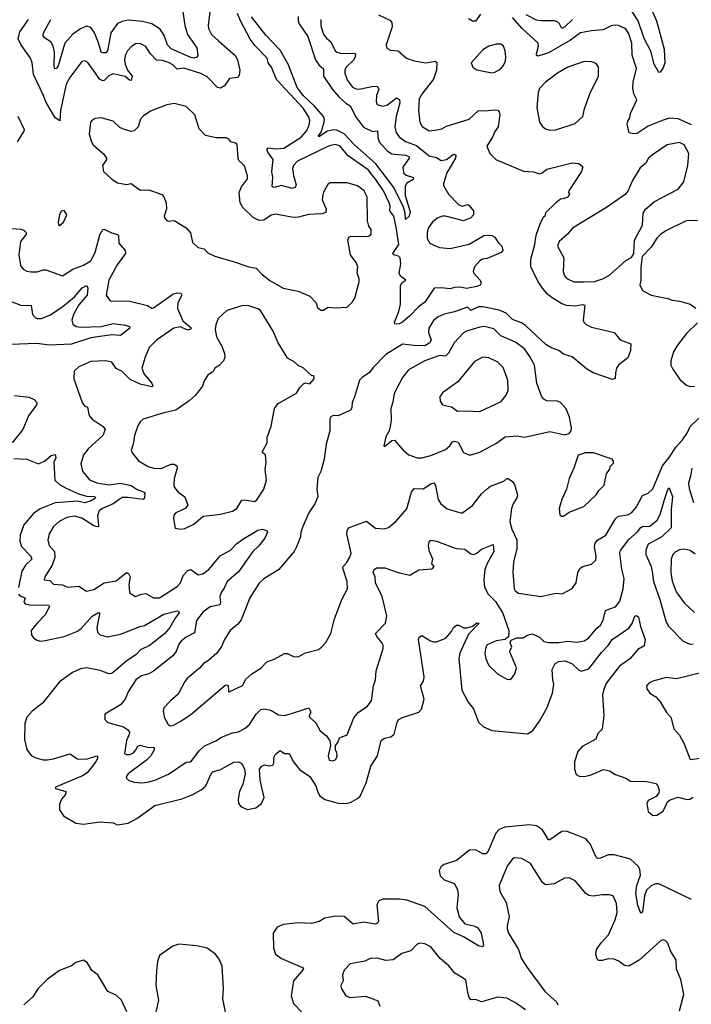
# Model space of a CAD drawing. Extents: x 1954683 to 2060285, y 904798 to 1016299.
# Tile 444 of 472: x 2036198 to 2040704, y 984408 to 991013. Entities that reach past the tile are written whole.
import ezdxf

# ---------------------------------------------------------------- set-up
doc = ezdxf.new("R2010")
doc.units = 0

msp = doc.modelspace()

# ---------------------------------------------------------------- linework, layer by layer
at = {"layer": '0CON10XD'}
for points in [[(2040391.2, 991185), (2040469.3, 991005), (2040521.5, 990815), (2040525.4, 990725), (2040515, 990690), (2040495, 990661.2), (2040485, 990660), (2040455, 990714), (2040431.7, 990801.7), (2040387.7, 990887.7), (2040347.2, 991005), (2040295, 991084.7)], [(2037280.9, 991149.1), (2037304.7, 990975), (2037323.9, 990913.9), (2037386.9, 990825), (2037393.7, 990775), (2037388.5, 990761.5), (2037365, 990756.2), (2037345, 990759.4), (2037215, 990818.8), (2037190, 990845), (2037167.8, 990907.8), (2037139.3, 990949.3), (2037085, 990984.6), (2037022, 991002), (2036925, 991010), (2036885, 991002.4), (2036852.8, 990987.2), (2036808.9, 990925), (2036786.2, 990805), (2036775, 990792.2), (2036755, 990790), (2036745, 990795.7), (2036727.1, 990857.1), (2036700.3, 990925), (2036675, 990960), (2036645, 990970.4), (2036605, 990953.2), (2036555, 990915.9), (2036500, 990855), (2036455.8, 990705), (2036445, 990687.1), (2036434.6, 990684.6), (2036430, 990705), (2036431.7, 990795), (2036422.8, 990835), (2036407.1, 990865), (2036365, 990890.8), (2036355.2, 990905.2), (2036358.3, 990925), (2036406.1, 991015)], [(2037472.8, 991067.2), (2037461.9, 990975), (2037464.4, 990955), (2037485, 990914.3), (2037530.5, 990870.5), (2037643.3, 990773.3), (2037658.9, 990745), (2037674.4, 990675), (2037669.5, 990640.5), (2037661.2, 990625), (2037605, 990618), (2037571.2, 990568.8), (2037545, 990554.4), (2037525, 990558.6), (2037455, 990631.2), (2037412.3, 990652.3), (2037298.7, 990688.7), (2037255, 990682), (2037225, 990710.8), (2037195, 990727.3), (2037155, 990739.4), (2037115, 990742.5), (2037075.7, 990785), (2037044.5, 990834.5), (2037005, 990854.3), (2036975, 990850.8), (2036945, 990832), (2036921.4, 990805), (2036906.4, 990773.6), (2036901.5, 990745), (2036904.6, 990715.4), (2036921.2, 990675), (2036952.2, 990635), (2036945, 990606.2), (2036935, 990607.5), (2036905, 990631.3), (2036825, 990650), (2036795, 990637.8), (2036765, 990605.6), (2036755, 990602.9), (2036733.7, 990613.7), (2036705.6, 990655.6), (2036655, 990726), (2036635, 990738), (2036615, 990733.3), (2036534.5, 990625), (2036508.9, 990581.1), (2036472, 990405), (2036467.5, 990335), (2036435, 990355.4), (2036372.1, 990462.1), (2036358.2, 990505), (2036289.5, 990645), (2036280.5, 990725), (2036270.6, 990755), (2036206.3, 990846.4), (2036187.7, 990885), (2036199.1, 990930.9), (2036257.3, 991015)], [(2038219.1, 991015), (2038218.5, 990975), (2038235.5, 990915), (2038255, 990888.9), (2038286, 990866), (2038313.3, 990805), (2038324.7, 990794.7), (2038356.8, 990786.8), (2038439.3, 990789.3), (2038450.6, 990785), (2038449.2, 990765), (2038438.8, 990745), (2038388.1, 990695), (2038379.4, 990675), (2038378.6, 990655), (2038396.7, 990605), (2038430, 990560), (2038455, 990549.2), (2038475, 990548.2), (2038571.7, 990568.2), (2038598.6, 990565), (2038607.5, 990545), (2038592.1, 990505), (2038590, 990465), (2038595.6, 990445.6), (2038615, 990437.1), (2038635, 990434.4), (2038665, 990441.8), (2038725, 990488.8), (2038745, 990478.2), (2038749, 990455), (2038724.2, 990365), (2038714.7, 990295), (2038723.4, 990253.4), (2038745.2, 990225.2), (2038786, 990196), (2038859.1, 990169.1), (2038945, 990101.2), (2038995, 990088.5), (2039025, 990068.8), (2039061.9, 990075), (2039105, 990109.6), (2039115, 990111.4), (2039124, 990105), (2039120.9, 990085), (2039063.6, 989985), (2039040.6, 989915), (2039041.7, 989901.7), (2039073.7, 989843.7), (2039145, 989772.1), (2039168.6, 989761.4), (2039203, 989773), (2039210, 989770), (2039241.7, 989731.7), (2039241.4, 989705), (2039225, 989684), (2039175.6, 989664.4), (2039055, 989695.5), (2039034.5, 989695.5), (2038998.7, 989681.3), (2038965, 989654), (2038937.8, 989615), (2038930.9, 989585), (2038932.5, 989545), (2038949.2, 989515), (2038972.2, 989502.2), (2039015, 989484.3), (2039085, 989478.6), (2039212.1, 989507.9), (2039315, 989567.5), (2039365, 989565.6), (2039385, 989554.4), (2039407.9, 989517.9), (2039432.5, 989495), (2039438, 989465), (2039427.9, 989452.1), (2039335, 989412.5), (2039303.6, 989406.4), (2039285, 989395.8), (2039249.2, 989355), (2039240, 989325), (2039242.5, 989315), (2039286.9, 989266.9), (2039292.7, 989245), (2039286.8, 989233.2), (2039265, 989222.7), (2039195, 989210.3), (2039155, 989218.1), (2039115, 989216.8), (2039085, 989208.2), (2039024.5, 989215.5), (2038978, 989212), (2038915, 989117.8), (2038870.4, 989085), (2038815, 989026), (2038765, 988985.4), (2038743.6, 988973.6), (2038715, 988970), (2038713.1, 988985), (2038742.4, 989055), (2038752.8, 989105), (2038751.8, 989228.2), (2038761.7, 989248.3), (2038787.5, 989265), (2038753.1, 989293.1), (2038743.3, 989313.3), (2038755.4, 989375), (2038749.5, 989415), (2038738.1, 989428.1), (2038706.7, 989436.7), (2038701.1, 989445), (2038741.4, 989505), (2038722.6, 989622.6), (2038707.6, 989695), (2038680.5, 989730.5), (2038682.4, 989765), (2038675.9, 989785), (2038637.9, 989865), (2038591.4, 989935), (2038535, 990005.3), (2038401.1, 990101.1), (2038345, 990168), (2038315, 990176.7), (2038275, 990167.8), (2038060.8, 990065), (2038035.3, 990035), (2038028.6, 990015), (2038035, 989968), (2038053.5, 989905), (2038045, 989888.8), (2038025, 989880.3), (2037955, 989902), (2037905, 989888.2), (2037891.5, 989895), (2037896.2, 989953.8), (2037889.8, 989995), (2037897.6, 990075), (2037862.3, 990125), (2037856.5, 990145), (2037865.5, 990154.5), (2037913.6, 990146.4), (2037969.1, 990150.9), (2038086.1, 990225), (2038125, 990270.9), (2038140.6, 990305), (2038144.7, 990335), (2038135.3, 990365), (2038099.9, 990419.9), (2037921.2, 990611.2), (2037886.7, 990695), (2037865.8, 990725), (2037856.9, 990755), (2037777.3, 990837.3), (2037743.5, 990883.5), (2037679.3, 991005), (2037660, 991055)], [(2038065.3, 991035), (2038065.4, 991005), (2038073.1, 990985), (2038131.6, 990901.6), (2038183.3, 990743.3), (2038205, 990710.4), (2038235, 990684.2), (2038236.7, 990635), (2038297.1, 990545), (2038339.5, 990495), (2038385, 990453.4), (2038415.6, 990435), (2038425.9, 990415.9), (2038449.7, 990365), (2038505, 990292.7), (2038565, 990263.1), (2038598.9, 990268.9), (2038600, 990225), (2038610.4, 990195), (2038663.3, 990133.3), (2038695, 990114.6), (2038785, 990105.3), (2038809.2, 990095), (2038810.6, 990085), (2038768, 990025), (2038772, 989985), (2038789.7, 989969.7), (2038839.2, 989955), (2038837.5, 989942.5), (2038795, 989917.5), (2038783.9, 989896.1), (2038784.7, 989834.7), (2038818.3, 989725), (2038809.6, 989695), (2038785, 989672), (2038783.4, 989715), (2038771.9, 989755), (2038707.5, 989887.5), (2038586.8, 990046.8), (2038444.2, 990174.2), (2038375, 990246.7), (2038325, 990273.2), (2038305, 990275.2), (2038263.7, 990266.3), (2038205, 990226.7), (2038202.5, 990235), (2038221.1, 990258.9), (2038240.4, 990325), (2038242, 990345), (2038235.6, 990365), (2038175, 990434.4), (2038102.6, 990502.6), (2038058.6, 990558.6), (2037998.2, 990715), (2037945, 990808.2), (2037850.1, 990910.1), (2037752.1, 991032)], [(2038605.8, 991045.8), (2038680.9, 991010.9), (2038694.4, 990994.4), (2038696.7, 990965), (2038655.7, 990845.7), (2038661.8, 990821.8), (2038685, 990809.4), (2038736.7, 990805), (2038793.3, 990755), (2038845, 990737.1), (2038923.6, 990723.6), (2038985, 990735.5), (2038996.7, 990726.7), (2038993.5, 990675), (2038974.8, 990615.2), (2038895, 990514.2), (2038877, 990483), (2038873.5, 990405), (2038882.9, 990325), (2038897.8, 990297.8), (2038945, 990268.5), (2038995.5, 990275.5), (2039028.9, 990281.1), (2039061.2, 990298.8), (2039213.3, 990345), (2039275.5, 990404.5), (2039325, 990402.7), (2039375, 990409.5), (2039405.6, 990405.6), (2039415.5, 990395.5), (2039418.9, 990375), (2039408.5, 990295), (2039385, 990264), (2039370.9, 990229.1), (2039332, 990165), (2039351.2, 990115), (2039391.2, 990075), (2039577.6, 989997.6), (2039645, 989992.9), (2039685, 989980), (2039703.3, 989985), (2039735, 990010.8), (2039905, 990053.1), (2039948.9, 990048.9), (2039975, 990026.7), (2039967.8, 989995), (2039882.5, 989865), (2039880, 989855), (2039886, 989845), (2039878, 989825), (2039853.6, 989813.6), (2039825, 989810), (2039791.7, 989781.7), (2039725, 989716.7), (2039720, 989695), (2039706.7, 989683.3), (2039687.4, 989642.6), (2039661.3, 989565), (2039650, 989495), (2039624.6, 989405), (2039624.5, 989355), (2039680, 989245), (2039702.4, 989212.4), (2039730.4, 989180.4), (2039769.7, 989149.7), (2039835, 989108.8), (2039865, 989097.7), (2039925, 989093.6), (2039972.9, 989102.9), (2039988.6, 989098.6), (2039978.8, 988998.8), (2039982.5, 988985), (2039997.6, 988967.6), (2040035, 988950), (2040185, 988915.8), (2040226.7, 988865), (2040298, 988838), (2040295.9, 988794.1), (2040278.8, 988745), (2040215, 988696.7), (2040200.8, 988675), (2040194.3, 988645), (2040193.6, 988606.4), (2040175, 988600), (2040045.5, 988645.5), (2040001.5, 988671.5), (2039905, 988751.1), (2039845, 988769.2), (2039814.6, 988794.6), (2039765, 988813.2), (2039728.5, 988835), (2039590.9, 988960.9), (2039565, 988979.3), (2039505, 989002.1), (2039462.2, 989045), (2039415, 989063.8), (2039305, 989088.2), (2039275, 989086.1), (2039225, 989061.5), (2039205, 989082.9), (2039195, 989081.8), (2039115.3, 989054.7), (2039045, 989039.1), (2039005, 989020.5), (2038974.4, 988995), (2038943.5, 988945), (2038939.5, 988915), (2038958.8, 988865), (2038949.6, 988845), (2038915, 988826.5), (2038845, 988826.7)], [(2039289.2, 991050.8), (2039255, 991002.9), (2039235.6, 991004.4), (2039208.9, 991018.9)], [(2040705, 990308.6), (2040615, 990348), (2040555, 990352.9), (2040515, 990339.6), (2040415, 990300), (2040339.7, 990249.7), (2040315, 990247.8), (2040286.2, 990255), (2040272.7, 990312.7), (2040277, 990333), (2040291.2, 990355), (2040294.5, 990385), (2040338.2, 990475), (2040316.9, 990515), (2040310.5, 990555), (2040313.5, 990595), (2040336.2, 990685), (2040306.2, 990775), (2040304, 990855), (2040285, 990918), (2040265, 990953.1), (2040215, 990974.4), (2040185, 990976.9), (2040165, 990972.9), (2040112.5, 990945), (2040035, 990939.6), (2039960, 990925), (2039892.9, 990877.1), (2039745, 990790.2), (2039675, 990768.9), (2039665.8, 990775), (2039664.6, 990785), (2039677.9, 990835), (2039675.4, 990855.4), (2039568.5, 990955), (2039505, 991027.6)], [(2039905.4, 991015), (2039855, 990965.9), (2039835, 990954.4), (2039819.3, 990985), (2039805, 990999.6), (2039786.5, 991006.5), (2039695, 991005.8), (2039665, 991011.2), (2039595, 991045.6)], [(2039365, 990656.2), (2039385, 990662), (2039415, 990676.2), (2039429.7, 990690.3), (2039444.1, 990705.9), (2039455.9, 990734.1), (2039460, 990765), (2039454, 990805), (2039443.8, 990835), (2039425, 990848.8), (2039395, 990849.2), (2039345, 990835.7), (2039305, 990812), (2039227.5, 990725), (2039237.5, 990695), (2039265, 990676.7), (2039365, 990656.2)], [(2039755, 990271.4), (2039795, 990274.3), (2039925, 990318), (2039975.4, 990364.6), (2039987.1, 990415), (2040023.6, 990516.4), (2040080, 990635), (2040080, 990695), (2040065, 990719.2), (2040035, 990730.6), (2039985, 990731.9), (2039875, 990694.2), (2039805, 990655.8), (2039725.8, 990594.2), (2039685, 990552.5), (2039676, 990524), (2039668.1, 990425), (2039684.4, 990325), (2039705, 990296), (2039725, 990281.4), (2039755, 990271.4)], [(2038235, 989063.8), (2038265, 989086), (2038315, 989081.4), (2038394.4, 989085.6), (2038430.3, 989119.7), (2038445.5, 989144.5), (2038475.6, 989255.6), (2038475.5, 989275), (2038461.5, 989315), (2038466.7, 989355), (2038455, 989384), (2038416.2, 989436.2), (2038398.1, 989535), (2038405, 989553.8), (2038418.3, 989561.7), (2038531.7, 989558.3), (2038547.3, 989562.7), (2038555.9, 989574.1), (2038556.2, 989605), (2038539.4, 989629.4), (2038531.9, 989665), (2038528.2, 989825), (2038507.8, 989865), (2038465, 989898.2), (2038395, 989918.9), (2038280.8, 989919.2), (2038265, 989907.5), (2038235, 989856.7), (2038230.9, 989839.1), (2038227.3, 989805), (2038254.5, 989745), (2038250.6, 989719.4), (2038225, 989710.4), (2038135, 989707.3), (2038068.9, 989688.9), (2038035, 989685.6), (2037915, 989708.1), (2037885, 989701.4), (2037835, 989667.5), (2037805, 989665.8), (2037765, 989686), (2037695, 989753.1), (2037675.9, 989785.9), (2037669.5, 989855), (2037686.9, 989893.1), (2037725.8, 989945), (2037726.9, 989965), (2037705, 990032.5), (2037668.8, 990068.8), (2037662.9, 990082.9), (2037656, 990176), (2037646.2, 990186.2), (2037615, 990193.3), (2037601.7, 990211.7), (2037585, 990221.2), (2037515, 990220.8), (2037445, 990236.2), (2037400.9, 990280.9), (2037372, 990375), (2037315, 990432), (2037235, 990451.4), (2037185, 990442.5), (2037075, 990400), (2037025, 990365.6), (2037009.1, 990345), (2036993.1, 990295), (2036965, 990268.6), (2036945, 990264.3), (2036895, 990280), (2036869.5, 990289.5), (2036825, 990332), (2036745, 990354.2), (2036705, 990351.2), (2036685, 990340), (2036673.8, 990325), (2036664.2, 990245), (2036679.2, 990195), (2036690, 990175), (2036761.5, 990111.5), (2036780, 990085), (2036780, 990075), (2036753.9, 990036.1), (2036760, 989995), (2036815, 989943.3), (2036855, 989920), (2036915, 989908.8), (2036945, 989914), (2037005, 989870), (2037065, 989871.4), (2037150.9, 989840.9), (2037164.2, 989825), (2037180.8, 989785), (2037183.1, 989745), (2037168, 989695), (2037168.8, 989685), (2037185, 989666.2), (2037195, 989662), (2037235, 989666.2), (2037315, 989616.7), (2037343, 989583), (2037357.7, 989517.7), (2037394.3, 989484.3), (2037435, 989476.7), (2037459.3, 989449.3), (2037506.1, 989426.1), (2037630.5, 989390.5), (2037735.9, 989355.9), (2037785, 989347.1), (2037824.5, 989304.5), (2037875, 989264), (2037965, 989213.1), (2038065, 989192.2), (2038145, 989159.2), (2038187.5, 989115), (2038195, 989082), (2038217.5, 989065), (2038235, 989063.8)], [(2036185.4, 990365.4), (2036227.3, 990277.3), (2036226, 990265), (2036180, 990195)], [(2039985, 989254.5), (2040055, 989257.3), (2040115, 989276.5), (2040155, 989299.5), (2040265, 989397.1), (2040301.7, 989418.3), (2040318.8, 989445), (2040322.2, 989535), (2040375.8, 989635), (2040380.8, 989715), (2040396.8, 989743.2), (2040457.2, 989792.8), (2040615, 989876.7), (2040652.7, 989925), (2040679.6, 990035), (2040686.2, 990115), (2040655.8, 990175), (2040625, 990190.6), (2040541.2, 990175), (2040442.1, 990107.9), (2040417.1, 990085), (2040398.1, 990051.9), (2040360.2, 990019.8), (2040309.5, 989935), (2040276.8, 989863.2), (2040259.1, 989840.9), (2040135, 989753.3), (2039906, 989615), (2039874, 989575), (2039816.4, 989525), (2039806.5, 989495), (2039847.8, 989415), (2039844.4, 989325), (2039852.9, 989295), (2039868.3, 989278.3), (2039915.5, 989255.5), (2039985, 989254.5)], [(2036465, 989632.5), (2036491.2, 989655), (2036513.3, 989705), (2036495, 989733.3), (2036475, 989728), (2036464.2, 989705), (2036456.7, 989655), (2036458.3, 989638.3), (2036465, 989632.5)], [(2040745, 989664.2), (2040685, 989666.9), (2040665, 989662.2), (2040532.6, 989597.4), (2040496.6, 989573.4), (2040472, 989548), (2040435, 989488), (2040373.3, 989425), (2040364.2, 989354.2), (2040364.3, 989265.7), (2040357.1, 989235), (2040375.7, 989195.7), (2040435, 989164.4), (2040545, 989144), (2040575, 989131.4), (2040627.5, 989125), (2040695, 989104.4), (2040735, 989078)], [(2036143, 989613), (2036205, 989608.9), (2036225, 989601.8), (2036240.4, 989585), (2036241.1, 989575), (2036231, 989559), (2036203.3, 989525), (2036191.2, 989435), (2036202.7, 989365), (2036220.2, 989340.2), (2036245, 989325.5), (2036275, 989321.2), (2036315, 989322.7), (2036354.7, 989335.3), (2036372.5, 989335), (2036485, 989296), (2036555, 989339.1), (2036625, 989366.4), (2036675.5, 989395), (2036705, 989452.5), (2036735, 989570), (2036754.4, 989605.6), (2036765, 989608), (2036812.9, 989582.9), (2036852.9, 989572.9), (2036861.2, 989565), (2036863.2, 989513.2), (2036905.7, 989465.7), (2036907.5, 989445), (2036850.8, 989369.2), (2036796.4, 989265), (2036777.5, 989165), (2036805, 989128), (2036935.7, 989125.7), (2037055.4, 989095.4), (2037085, 989078.6), (2037095, 989079.4), (2037225, 989172.7), (2037255, 989180.6), (2037278.6, 989178.6), (2037285.8, 989165), (2037259.6, 989115), (2037255.5, 989075), (2037292.7, 988992.7), (2037345, 988948.6), (2037345, 988936.7), (2037325, 988930.4), (2037275, 988952.5), (2037232, 988945), (2037115, 988862.9), (2037066.7, 988815), (2037039.5, 988750.5), (2037018.2, 988675), (2037033.1, 988635), (2037084.3, 988575), (2037090, 988555), (2037085, 988550), (2037005, 988568.2), (2036939.3, 988599.3), (2036885, 988654.4), (2036845, 988674), (2036816.4, 988716.4), (2036775.6, 988725.6), (2036675, 988720.8), (2036594.3, 988685.7), (2036563.3, 988655), (2036560, 988605), (2036616.2, 988445), (2036632.7, 988422.7), (2036653.3, 988413.3), (2036662, 988365), (2036670.3, 988350.3), (2036684.4, 988334.4), (2036757.5, 988285), (2036771.1, 988265), (2036755, 988224.4), (2036658.1, 988135), (2036625, 988094), (2036607.1, 988035), (2036618.8, 987985), (2036665, 987926.9), (2036715, 987906.7), (2036795, 987894.2), (2036875, 987904.2), (2036945, 987888), (2036985, 987862.2), (2037032.5, 987845), (2037036.4, 987836.4), (2037034.5, 987805), (2037025.3, 987794.7), (2036925, 987808.3), (2036885, 987807.8), (2036825.5, 987765), (2036752.2, 987735), (2036732, 987718), (2036720.6, 987685), (2036726.5, 987623.5), (2036725.9, 987614.1), (2036719.3, 987610.7), (2036695, 987617.7), (2036615, 987670), (2036565, 987683.6), (2036514, 987675), (2036463.3, 987646.7), (2036425, 987614.3), (2036395.5, 987565), (2036386.4, 987523.6), (2036395.3, 987485.3), (2036430.9, 987445), (2036434, 987405), (2036416.7, 987355), (2036365.7, 987275), (2036362.9, 987255), (2036400.8, 987250.8), (2036425, 987225.8), (2036485, 987222.2), (2036517.7, 987207.7), (2036595, 987213.8), (2036645, 987178.8), (2036695, 987190.6), (2036764.5, 987235.5), (2036845, 987250), (2036915, 987304.3), (2036927.7, 987297.7), (2036938.8, 987275), (2036929.2, 987225), (2036931.4, 987205), (2036935, 987168.8), (2036975, 987144), (2037015, 987160.5), (2037045, 987164.4), (2037095, 987135.7), (2037135, 987135.7), (2037255, 987210), (2037276.4, 987235), (2037293.8, 987285), (2037325, 987318.2), (2037345, 987324.4), (2037395, 987288.8), (2037427.5, 987295), (2037466.5, 987325), (2037543.3, 987416.7), (2037612.9, 987455), (2037653, 987497), (2037695, 987528.7), (2037795, 987590), (2037825.5, 987595.5), (2037855, 987587.1), (2037860.8, 987575), (2037841.9, 987535), (2037802.7, 987485), (2037761.5, 987445), (2037665, 987308.9), (2037589.1, 987245), (2037569.6, 987200.4), (2037548.3, 987171.7), (2037540.4, 987145), (2037545.9, 987104.1), (2037541.5, 987088.5), (2037475, 987074.5), (2037428, 987042), (2037385, 986982.9), (2037370, 986900), (2037315, 986872.2), (2037280.6, 986845), (2037264.5, 986825), (2037246.4, 986775), (2037225.6, 986745), (2037095, 986643.3), (2037064, 986626), (2037015, 986611.1), (2036977.1, 986585), (2036925.7, 986505), (2036904.3, 986455), (2036873.5, 986416.5), (2036770, 986355), (2036768.3, 986318.3), (2036782.5, 986305), (2036796.1, 986296.1), (2036895, 986268.9), (2036922.1, 986252.1), (2036933.5, 986235), (2036932.7, 986217.3), (2036915, 986177.5), (2036901.7, 986091.7), (2036914.1, 986084.1), (2036937.5, 986085), (2036960.5, 986095), (2036976.9, 986115), (2036990.6, 986139.4), (2037005, 986147.1), (2037053.4, 986133.4), (2037100.7, 986130.7), (2037100.8, 986115), (2037078, 986075), (2037048.5, 986045), (2036924.6, 985955), (2036911.4, 985935), (2036913.8, 985925), (2036930.7, 985910.7), (2036965, 985898.6), (2037015, 985893.1), (2037055, 985897.8), (2037105, 985912.7), (2037195, 985952.1), (2037315, 986033.3), (2037345, 986034.2), (2037401.8, 986108.2), (2037438.7, 986141.3), (2037514.6, 986175.4), (2037550.6, 986199.4), (2037625, 986230), (2037665, 986235.8), (2037709.4, 986260.6), (2037740, 986285), (2037785, 986355.7), (2037815, 986386.5), (2037835, 986391.5), (2037882, 986382), (2037935, 986350), (2037975, 986346.7), (2038013.8, 986356.2), (2038125, 986392.5), (2038135, 986394), (2038145, 986386.2), (2038152, 986365), (2038140, 986345), (2038141.2, 986335), (2038185.5, 986295.5), (2038213.9, 986243.9), (2038255, 986210), (2038278.8, 986175), (2038283.8, 986145), (2038266.2, 986075), (2038274.3, 986045), (2038298.3, 986041.7), (2038319.3, 986050.7), (2038327.5, 986075), (2038326.4, 986096.4), (2038317.5, 986115), (2038317.5, 986145), (2038332.5, 986165), (2038342.5, 986195), (2038393.9, 986216.1), (2038440.2, 986329.8), (2038471.2, 986368.8), (2038530, 986405), (2038557.8, 986445), (2038570.6, 986545), (2038585.7, 986585), (2038590, 986645), (2038636.1, 986796.1), (2038636.2, 986815), (2038626.2, 986835), (2038594.2, 986875), (2038585.8, 986895), (2038652.5, 986965), (2038661.9, 987015), (2038629.5, 987145), (2038584.6, 987235), (2038581.5, 987275), (2038569.1, 987305), (2038575.4, 987325), (2038594.4, 987335.6), (2038646.9, 987336.9), (2038735.9, 987304.1), (2038815, 987286.7), (2038875, 987322.5), (2038965, 987330), (2038977.5, 987345), (2038963, 987363), (2038968.8, 987395), (2038948.1, 987445), (2038941.1, 987485), (2038945, 987507.5), (2038955, 987521.2), (2038995, 987515.6), (2039125, 987465.7), (2039185, 987462.5), (2039225, 987431.2), (2039245, 987426), (2039265, 987434.2), (2039295, 987461.9), (2039375, 987493.3), (2039378.8, 987445), (2039334.3, 987365.7), (2039318.7, 987325), (2039312.5, 987255), (2039317, 987207), (2039340.5, 987160.5), (2039389.7, 987109.7), (2039435.9, 987035.9), (2039480, 986915), (2039476.2, 986873.8), (2039453.9, 986856.1), (2039395, 986845.6), (2039335, 986819.2), (2039324.3, 986805), (2039317.5, 986765), (2039325.8, 986725), (2039345, 986680.8), (2039403.3, 986625), (2039465, 986590), (2039485, 986588), (2039497, 986593), (2039518.8, 986625), (2039530, 986665), (2039487, 986773), (2039487.5, 986785), (2039500, 986805), (2039487.5, 986835), (2039495, 986850), (2039533.6, 986866.4), (2039575, 986867.5), (2039604.4, 986885.6), (2039635, 986894.2), (2039685, 986870.8), (2039715, 986841.4), (2039745, 986835.6), (2039815.6, 986834.4), (2039875, 986845.5), (2039935, 986838.2), (2039985, 986846.5), (2040014.4, 986865), (2040069.2, 986930.8), (2040095, 986951.4), (2040111.2, 986985), (2040128.9, 987051.1), (2040157.7, 987062.3), (2040195, 987074.5), (2040225, 987112.5), (2040245.3, 987195), (2040252.2, 987265), (2040236.5, 987326.5), (2040223.2, 987435), (2040227.8, 987452.2), (2040284.7, 987525.3), (2040342.4, 987577.6), (2040365, 987607.3), (2040375.3, 987614.7), (2040425, 987616.4), (2040475, 987655.5), (2040495.6, 987694.4), (2040522.9, 987795), (2040545, 987861.2), (2040555, 987873.3), (2040578.2, 987815), (2040569.3, 987725), (2040567.3, 987605), (2040506.2, 987545), (2040414.4, 987495.6), (2040397.7, 987455), (2040398.9, 987425), (2040435.2, 987345.2), (2040441.9, 987311.9), (2040450.8, 987245), (2040493.1, 987125), (2040535, 986971.2), (2040550.6, 986945), (2040648.6, 986845), (2040693.7, 986823.7), (2040715, 986826.2)], [(2036115, 989131.2), (2036205, 989099.1), (2036275, 989096), (2036284.4, 989035), (2036300.6, 989015), (2036315, 989007.9), (2036345, 989009.6), (2036405, 989032.5), (2036488.9, 989091.1), (2036565.7, 989155), (2036617.8, 989215), (2036645, 989230.5), (2036654.6, 989214.6), (2036650, 989165), (2036595, 989099.6), (2036558.1, 989035), (2036548.3, 988998.3), (2036555, 988971.4), (2036575.8, 988955.8), (2036605, 988951.1), (2036745, 988954.8), (2036825, 988975.2), (2036907.5, 988965), (2036933.8, 988955), (2036936, 988945), (2036875, 988895.5), (2036815, 988900), (2036675, 988878.3), (2036545, 988837), (2036395, 988829.8), (2036315, 988840.2), (2036135.2, 988835.2)], [(2037276.4, 987596.4), (2037305, 987600), (2037365, 987630), (2037427.7, 987682.3), (2037545, 987697.1), (2037625, 987715.8), (2037655.5, 987734.5), (2037688.7, 987791.3), (2037705, 987793.5), (2037775, 987781.5), (2037787.9, 987792.1), (2037835.3, 987864.7), (2037852.7, 987925), (2037844.5, 987995), (2037850.6, 988045), (2037846.7, 988095), (2037826.7, 988106.7), (2037826.1, 988116.1), (2037857.5, 988175), (2037858.3, 988211.7), (2037884.2, 988285.8), (2037906.2, 988405), (2037931.2, 988438.8), (2038055, 988507.5), (2038077.5, 988545), (2038105, 988572.5), (2038115, 988577.5), (2038145, 988570), (2038172.5, 988605), (2038170, 988625), (2038155, 988627.5), (2038098.8, 988678.8), (2038065, 988693.3), (2038038.8, 988718.8), (2037995, 988743.8), (2037978.6, 988768.6), (2037931.9, 988845), (2037898.5, 988925), (2037812.5, 989062.5), (2037795, 989074.4), (2037735, 989094.2), (2037695, 989097.1), (2037586.7, 989063.3), (2037530.3, 989009.7), (2037513.2, 988966.8), (2037509.2, 988935), (2037518.1, 988885), (2037553.8, 988823.8), (2037571.8, 988775), (2037573.6, 988746.4), (2037564.3, 988725), (2037535.5, 988694.5), (2037506.7, 988675), (2037495, 988653.3), (2037460.5, 988629.5), (2037435, 988590), (2037424.3, 988555), (2037375, 988491.4), (2037335, 988456.7), (2037245, 988394.5), (2037165, 988376.5), (2037027, 988333), (2037006.2, 988315), (2036991.1, 988288.9), (2036967.5, 988225), (2036959.2, 988165), (2036946, 988125), (2036953.8, 988105), (2036994, 988055), (2037060, 988015), (2037105, 988001.8), (2037151.2, 988005), (2037215, 988031.8), (2037235, 988031.5), (2037251.5, 988021.5), (2037254.4, 988004.4), (2037234.5, 987935), (2037231.4, 987891.4), (2037236, 987876), (2037262, 987845), (2037305, 987813.3), (2037326.1, 987756.1), (2037308, 987735), (2037244.3, 987705.7), (2037231.4, 987688.6), (2037228.5, 987665), (2037241.7, 987601.7), (2037276.4, 987596.4)], [(2038895, 988073.3), (2038955, 988090), (2039055, 988129.5), (2039083.5, 988155), (2039099.6, 988180.4), (2039113, 988187), (2039139.6, 988179.6), (2039175, 988110), (2039217.9, 988092.1), (2039285, 988112.5), (2039396.4, 988173.6), (2039455, 988215.6), (2039535, 988221.8), (2039585, 988211.9), (2039755, 988251.2), (2039855, 988227.5), (2039883, 988237), (2039896.7, 988255), (2039898.8, 988275), (2039887, 988347), (2039865, 988402.5), (2039825, 988446.2), (2039805, 988453.8), (2039735, 988457.5), (2039715, 988467.5), (2039697.4, 988487.4), (2039667.8, 988575), (2039650.5, 988695), (2039620, 988755), (2039585, 988804.4), (2039525, 988850.4), (2039425, 988893.6), (2039378.8, 988938.8), (2039315.3, 988955.3), (2039285, 988951.2), (2039196.2, 988925), (2039175, 988912.9), (2039112.4, 988845), (2039075, 988776.9), (2039055, 988755.6), (2039015, 988761.1), (2038915, 988725.4), (2038806.9, 988665), (2038766.3, 988613.7), (2038709.2, 988505), (2038701.7, 988448.3), (2038688.6, 988405), (2038689.4, 988325), (2038683.1, 988285), (2038675.5, 988255), (2038654, 988215), (2038640, 988155), (2038645, 988151.2), (2038695, 988190), (2038712, 988192), (2038770, 988125), (2038808.8, 988095), (2038865, 988074.4), (2038895, 988073.3)], [(2040745, 988978.8), (2040672.2, 988907.8), (2040609.8, 988830.2), (2040584.5, 988785), (2040565.4, 988725), (2040566.4, 988695), (2040579.8, 988669.8), (2040628.3, 988598.3), (2040670.8, 988560.8), (2040695, 988553.8), (2040725, 988554)], [(2038845, 988826.7), (2038765, 988837.1), (2038655, 988767.1), (2038570, 988680), (2038545, 988645.7), (2038495, 988613.3), (2038478, 988595), (2038445, 988482.5), (2038427.5, 988445), (2038425, 988410), (2038416.7, 988395), (2038335, 988356.7), (2038301.7, 988358.3), (2038285, 988350), (2038277.5, 988335), (2038278.8, 988255), (2038253.4, 988166.6), (2038240.6, 988065), (2038217.4, 987982.6), (2038197.9, 987942.1), (2038192.2, 987865), (2038198.9, 987815), (2038176.9, 987765), (2038136.5, 987705), (2038096.3, 987613.7), (2038083.6, 987576.4), (2038081.9, 987545), (2038055, 987476.7), (2038039.2, 987445), (2037935, 987324), (2037835, 987261.5), (2037805, 987234.4), (2037742.1, 987135), (2037682.6, 986987.4), (2037661.2, 986958.8), (2037610, 986915), (2037572, 986855), (2037552.1, 986807.9), (2037520, 986765), (2037465.5, 986714.5), (2037430, 986695), (2037405, 986664), (2037322, 986595), (2037305, 986573.3), (2037261.7, 986488.3), (2037210, 986445), (2037165, 986396.7), (2037160, 986375), (2037166, 986335), (2037193.8, 986285), (2037207.3, 986277.3), (2037225, 986279.5), (2037275, 986304.4), (2037345, 986353.1), (2037575, 986547.5), (2037585, 986551.2), (2037596.1, 986546.1), (2037597.5, 986507.5), (2037603.9, 986503.9), (2037693.1, 986546.9), (2037715, 986589.5), (2037755, 986625.6), (2037815, 986664), (2037855, 986705.5), (2037905, 986724.4), (2037975, 986762), (2037995, 986762), (2038035, 986741.9), (2038065, 986739.4), (2038115, 986766.7), (2038201.7, 986788.3), (2038225, 986805.7), (2038251.9, 986835), (2038285.6, 986895), (2038309.5, 986995), (2038362.1, 987127.9), (2038397.1, 987195), (2038394.4, 987245), (2038365.7, 987335), (2038367.5, 987345), (2038389.5, 987370.5), (2038412.7, 987407.3), (2038421.1, 987435), (2038393.5, 987565), (2038394.1, 987585), (2038404.7, 987605.3), (2038525, 987649.2), (2038585, 987603.3), (2038642.4, 987597.6), (2038672, 987608), (2038722.2, 987647.8), (2038795, 987732.5), (2038826.8, 987843.2), (2038845, 987869.4), (2038905, 987867.1), (2038955, 987900.9), (2038976.6, 987906.6), (2038987.6, 987887.6), (2039005.6, 987795), (2039024.2, 987765), (2039065, 987731.4), (2039165, 987702.5), (2039235.8, 987755), (2039295, 987833.1), (2039333.2, 987866.8), (2039356.9, 987883.1), (2039445, 987918.6), (2039465, 987936), (2039474.1, 987935.9), (2039504.4, 987914.4), (2039517.5, 987895), (2039538, 987825), (2039534, 987805), (2039508.1, 987765), (2039496.9, 987735), (2039485.5, 987645), (2039499.1, 987595), (2039532.5, 987525), (2039533.3, 987465), (2039510, 987375), (2039506.8, 987306.8), (2039515.8, 987195), (2039522.4, 987182.4), (2039545, 987165.8), (2039695, 987143.1), (2039795, 987166), (2039837.5, 987162.5), (2039905, 987196.7), (2039931.2, 987235), (2039941.2, 987305), (2039957, 987333), (2039975, 987346), (2040035, 987360), (2040062, 987388), (2040064.3, 987415), (2040053.6, 987476.4), (2040057.8, 987502.2), (2040075, 987521.9), (2040130.6, 987555), (2040195.5, 987665), (2040215, 987683.8), (2040275, 987691.8), (2040305, 987707.9), (2040335, 987745.5), (2040375, 987820.6), (2040415, 987838.1), (2040445, 987865.7), (2040510.3, 988019.7), (2040555, 988075.4), (2040601.7, 988148.3), (2040643.8, 988195), (2040676.9, 988243.1), (2040696.9, 988285), (2040755, 988339.3)], [(2039285, 988384.3), (2039428.9, 988451.1), (2039461.4, 988495), (2039474.4, 988525), (2039472.2, 988595), (2039440.2, 988680.2), (2039405, 988717.1), (2039345, 988745.7), (2039305, 988748.6), (2039249.8, 988720.2), (2039137, 988583), (2039035, 988511.2), (2039016.4, 988483.6), (2039018.8, 988455), (2039035, 988430), (2039095, 988416), (2039135, 988386.2), (2039195, 988390), (2039285, 988384.3)], [(2036163, 988493), (2036261.9, 988481.9), (2036295, 988464.5), (2036312.5, 988445), (2036309.5, 988430.5), (2036255.8, 988355), (2036219.2, 988265), (2036147.5, 988175)], [(2036159.2, 988069.2), (2036245, 988064.5), (2036325, 988034.4), (2036365, 988050.8), (2036409.1, 988090.9), (2036435, 988097.5), (2036439.5, 988075), (2036427.7, 988045), (2036432.5, 987925), (2036464.4, 987895), (2036505, 987872.9), (2036592.5, 987832.5), (2036645, 987817.2), (2036700, 987815), (2036708.1, 987805), (2036676.4, 987785), (2036635, 987771.6), (2036585, 987782.6), (2036435, 987772.6), (2036335, 987731.4), (2036289.6, 987700.4), (2036226, 987624), (2036200, 987555), (2036198.9, 987515), (2036209.8, 987479.8), (2036272.7, 987415), (2036278.8, 987395), (2036237.5, 987355), (2036212, 987315), (2036188.7, 987205)], [(2039845, 987682), (2039885, 987708.8), (2039982.3, 987747.7), (2040066.2, 987825), (2040084, 987855), (2040118.7, 987891.3), (2040135, 987967.5), (2040153.8, 987995), (2040161.2, 988018.8), (2040181.7, 988038.3), (2040181.7, 988051.7), (2040172.5, 988065), (2040047.7, 988107.7), (2039992.3, 988107.7), (2039945, 988092.5), (2039915.8, 988004.2), (2039883.8, 987935), (2039867, 987863), (2039836, 987795), (2039818, 987735), (2039820.8, 987690.8), (2039832, 987682), (2039845, 987682)], [(2040707.2, 988005), (2040699.1, 987950.9), (2040684.2, 987905), (2040688.4, 987868.4), (2040717.9, 987775)], [(2040728.6, 987428.6), (2040695, 987452.7), (2040655, 987462.5), (2040625, 987458.1), (2040595, 987442.5), (2040580, 987425), (2040569.4, 987395), (2040565.4, 987305.4), (2040575, 987246.2), (2040601.5, 987175), (2040655, 987100.5), (2040725, 987035.6)], [(2036189.1, 987159.1), (2036198.5, 987148.5), (2036234.5, 987135), (2036225.6, 987105), (2036235, 987094), (2036275, 987085.3), (2036378.1, 987088.1), (2036393.3, 987085), (2036397.5, 987077.5), (2036369.4, 987020.6), (2036315, 986965.7), (2036274, 986915), (2036278, 986885), (2036293.4, 986863.4), (2036315, 986850), (2036335, 986844.2), (2036368, 986848), (2036495, 986876.2), (2036585, 986910.8), (2036609.9, 986930.1), (2036685, 987011.6), (2036727.5, 987037.5), (2036733.6, 987033.6), (2036732.9, 987025), (2036715.4, 986935.4), (2036720, 986905), (2036737.4, 986887.4), (2036785, 986872.7), (2036875, 986891.6), (2037005, 986943.8), (2037035, 986949.2), (2037165, 987026.2), (2037255, 987048.9), (2037263.8, 987045), (2037267.1, 987035), (2037240.4, 986999.6), (2037205.4, 986935), (2037170.5, 986895), (2037066, 986814), (2037010.8, 986789.2), (2036977.7, 986752.3), (2036917.7, 986715), (2036815, 986627.7), (2036795, 986624.7), (2036736.6, 986646.6), (2036645.8, 986665.8), (2036605, 986658.4), (2036551.9, 986635), (2036465, 986572.7), (2036351.1, 986428.9), (2036282.5, 986375), (2036246.5, 986335), (2036232.2, 986295), (2036230.9, 986185), (2036245, 986117.5), (2036275, 986078.5), (2036305, 986060.9), (2036355, 986048.5), (2036385, 986048.8), (2036425, 986054.6), (2036535, 986088.5), (2036585, 986054.5), (2036645, 986053.1), (2036714.2, 986074.2), (2036722.2, 986065), (2036707.5, 986035), (2036649.4, 985960.6), (2036618.7, 985941.3), (2036437.5, 985865), (2036437.5, 985855), (2036507.5, 985835), (2036504.3, 985815), (2036478.1, 985785), (2036465, 985750), (2036465, 985713.8), (2036492.6, 985672.6), (2036575, 985623.3), (2036626.8, 985616.8), (2036735, 985633.3), (2036825, 985625.8), (2036855, 985612.3), (2036925, 985622.9), (2036984.7, 985655), (2037105, 985740.9), (2037285, 985786), (2037355, 985813.6), (2037415, 985847.9), (2037447.5, 985875), (2037479, 985951), (2037492.9, 985967.1), (2037545, 985982.9), (2037635, 986031.8), (2037665, 986035.5), (2037684, 986025), (2037696.9, 986006.9), (2037706.5, 985985), (2037709.4, 985955), (2037694.5, 985885.5), (2037673.5, 985835), (2037663.7, 985783.7), (2037665.4, 985755.4), (2037683.3, 985733.3), (2037725, 985716.2), (2037782.9, 985727.1), (2037820, 985755), (2037837.5, 985795), (2037811.7, 985911.7), (2037806.5, 985985), (2037821.4, 986005), (2037840, 986015), (2037875, 986007.8), (2037896.9, 986013.1), (2037903.1, 986025), (2037903.1, 986065), (2037915, 986085.8), (2037945, 986110), (2037975, 986091.2), (2038005, 986090), (2038033.6, 986035), (2038075, 985983.1), (2038145, 985937.5), (2038183.5, 985875), (2038195, 985838.8)], [(2038195, 985838.8), (2038209.8, 985809.8), (2038245, 985781.4), (2038335, 985757.1), (2038385, 985755.5), (2038418.1, 985761.9), (2038465, 985788.9), (2038481.1, 985805), (2038522.1, 985895), (2038553.5, 986005), (2038598.5, 986075), (2038622.4, 986177.6), (2038645, 986194.3), (2038686.8, 986203.2), (2038709.1, 986220.9), (2038729.7, 986300.3), (2038740.7, 986319.3), (2038765, 986333.1), (2038875, 986368.8), (2038892.7, 986387.3), (2038910.6, 986455), (2038887.5, 986545), (2038906.8, 986575), (2038911.4, 986605), (2038872.2, 986855), (2038878.1, 986871.9), (2038895, 986882), (2038953.3, 986846.7), (2038975, 986839.4), (2038995, 986840.8), (2039055.6, 986864.4), (2039095, 986910), (2039108.8, 986935), (2039128.3, 986951.7), (2039145, 986952), (2039174.3, 986934.3), (2039196.6, 986933.4), (2039236, 986944), (2039265, 986966.9), (2039281.2, 986965), (2039208.6, 986891.4), (2039150.3, 986765), (2039142.9, 986725), (2039164.5, 986515), (2039207.1, 986435), (2039241.5, 986391.5), (2039275, 986300), (2039308.9, 986268.9), (2039365, 986245.6), (2039605, 986222.2), (2039640, 986245), (2039685, 986308.1), (2039734.6, 986395), (2039771.5, 986495), (2039781.6, 986555), (2039773.9, 986585), (2039770.4, 986655), (2039790.8, 986695), (2039815, 986708.6), (2039855, 986712.2), (2039902.5, 986695), (2039945, 986654.3), (2039965, 986643.1), (2040015, 986659.1), (2040101.2, 986768.8), (2040146.5, 986815), (2040172.9, 986855), (2040285, 986930.8), (2040306.5, 986963.5), (2040325, 987011.2), (2040335, 987017.5), (2040349.2, 987005), (2040361.8, 986941.8), (2040394, 986855), (2040388, 986812), (2040345, 986789.2), (2040291.1, 986725), (2040222.2, 986677.7), (2040134.8, 986565.2), (2040116.8, 986523.2), (2040106.8, 986485), (2040115.6, 986345), (2040106.2, 986255), (2040076.7, 986225), (2040063.9, 986186.1), (2039971.3, 986138.7), (2039941.8, 986105), (2039920.9, 986035), (2039920.6, 985985), (2039930.9, 985950.9), (2039955, 985936.5), (2039995, 985938.9), (2040032.1, 985947.9), (2040115, 985982.5), (2040155.6, 985975.6), (2040195, 985950.8), (2040265, 985925.8), (2040295.8, 985905.8), (2040405, 985901.9), (2040465, 985889.2), (2040480, 985875), (2040488, 985845), (2040485, 985827.5), (2040467.3, 985802.7), (2040415, 985775.7), (2040404.4, 985755), (2040415, 985701.2), (2040445, 985675.7), (2040472.1, 985677.9), (2040515, 985704.2), (2040543.1, 985766.9), (2040560.9, 985779.1), (2040615, 985797.7), (2040675, 985782.9), (2040693.3, 985785), (2040715, 985798.6)], [(2040805, 986640), (2040605, 986592.5), (2040535, 986600), (2040445, 986575.8), (2040418.3, 986561.7), (2040403.8, 986545), (2040404.1, 986524.1), (2040426.1, 986496.1), (2040465, 986470), (2040495.8, 986435.8), (2040536.9, 986366.9), (2040566, 986335), (2040587.1, 986257.1), (2040623.2, 986213.2), (2040655.4, 986155.4), (2040695, 986050), (2040765, 986060.5)], [(2040705, 985110.7), (2040485, 985216.8), (2040465, 985216.3), (2040436.7, 985205), (2040403.4, 985175), (2040389, 985135), (2040375, 985026.7), (2040365, 985018.8), (2040345, 985072), (2040332.3, 985155), (2040337.9, 985205), (2040363.1, 985275), (2040359.1, 985315), (2040346.2, 985335), (2040295, 985381.8), (2040185, 985410.5), (2040145, 985410.4), (2040095, 985387.9), (2040075, 985385.6), (2040065, 985396), (2040024.7, 985485), (2039995, 985519.2), (2039895, 985559.6), (2039865, 985569.6), (2039835, 985568.5), (2039755, 985510.8), (2039745, 985510.8), (2039705, 985579.4), (2039665, 985604.6), (2039615, 985611.6), (2039453.1, 985596.9), (2039415, 985580), (2039393.1, 985556.9), (2039340.9, 985435), (2039325, 985416.9), (2039305, 985417.5), (2039255, 985444.5), (2039215, 985442.7), (2039127.6, 985372.4), (2039045, 985346.7), (2039025, 985333.8), (2039011.9, 985305), (2039019.1, 985269.1), (2039045, 985244.4), (2039115, 985218), (2039135.5, 985175.5), (2039139.4, 985145), (2039131.5, 985055), (2039145.4, 984995), (2039185, 984948.8), (2039245.4, 984935.4), (2039270.7, 984920.7), (2039293.1, 984885), (2039305, 984828.8), (2039310, 984805), (2039305.9, 984794.1), (2039275, 984800), (2039175, 984860), (2039109.7, 984889.7), (2038915, 985064.6), (2038795, 985107.2), (2038745, 985114), (2038635, 985112.9), (2038607, 985103), (2038594.6, 985075), (2038604.5, 984965.5), (2038597.7, 984952.3), (2038585, 984945.6), (2038505, 984958.7), (2038435, 984946.2), (2038375, 984997.8), (2038315, 985000.5), (2038245, 984986.7), (2038206.5, 984963.5), (2038155, 984951.2), (2038065, 984955.9), (2037966.6, 984943.4), (2037924.4, 984925), (2037898.1, 984885), (2037901.2, 984785), (2037915, 984744.2), (2037955, 984716.2), (2038095, 984655.8), (2038101.2, 984645), (2038034.5, 984565), (2038019.4, 984465), (2038034.6, 984414.6), (2038091.4, 984355)], [(2040624.5, 984365), (2040653.3, 984475), (2040634.3, 984575), (2040604.4, 984645), (2040601.4, 984705), (2040565, 984766.7), (2040545, 984818.8), (2040527.4, 984837.4), (2040515, 984840), (2040495, 984830.8), (2040354.7, 984705.3), (2040285, 984664.4), (2040255, 984667.8), (2040218.1, 984698.1), (2040185, 984711.1), (2040146.7, 984713.3), (2040105, 984701.1), (2040081.9, 984701.9), (2040072.2, 984712.2), (2040063.1, 984745), (2040066.7, 984775), (2040098.3, 984821.7), (2040146.9, 984875), (2040191.9, 984975), (2040205.5, 985025), (2040201.4, 985085), (2040178.8, 985135), (2040155, 985142.5), (2040105, 985142.9), (2040045, 985133.3), (2040015, 985137.8), (2039995, 985150.6), (2039925, 985235.6), (2039885, 985256.9), (2039852.5, 985255), (2039783.6, 985216.4), (2039725, 985210.8), (2039706, 985225), (2039625, 985353.3), (2039567.1, 985387.1), (2039515, 985390), (2039505, 985383.8), (2039469.2, 985335), (2039413.8, 985205), (2039418.8, 985165), (2039460.5, 985090.5), (2039481.4, 984995), (2039467.9, 984937.9), (2039468.6, 984915), (2039477.5, 984885), (2039543.5, 984775), (2039565, 984714), (2039601.9, 984655), (2039722.6, 984492.6), (2039798, 984425), (2039808, 984405)], [(2037579.1, 984355), (2037560, 984445), (2037565.3, 984515), (2037555.5, 984664.5), (2037535, 984712), (2037510.6, 984745), (2037456, 984785), (2037385, 984800.8), (2037265, 984811.5), (2037225, 984797.5), (2037136.2, 984735), (2037122.2, 984695), (2037115.6, 984635), (2037111.8, 984535), (2037128.9, 984435), (2037105.5, 984335)], [(2039591.7, 984371.7), (2039525, 984417.5), (2039465, 984448.9), (2039405, 984456.9), (2039295, 984424.3), (2039255, 984440.8), (2039225, 984438.8), (2039213.2, 984453.2), (2039204.3, 984484.3), (2039191.7, 984571.7), (2039117.3, 984617.3), (2039077.2, 984667.2), (2039018, 984715), (2038955.8, 984795), (2038915, 984813.1), (2038882.5, 984817.5), (2038865, 984811.2), (2038822.1, 984767.9), (2038761.7, 984748.3), (2038703.2, 984706.8), (2038655, 984701.4), (2038595, 984717.1), (2038550, 984715), (2038512.3, 984697.7), (2038415, 984678.8), (2038375, 984636.7), (2038364, 984605), (2038368.8, 984565), (2038353.3, 984535), (2038353.9, 984516.1), (2038385.8, 984465.8), (2038415, 984454), (2038515, 984462), (2038555, 984450), (2038600.7, 984430.7), (2038612.9, 984395)], [(2036917.5, 984357.5), (2036881.1, 984435), (2036845, 984469.4), (2036788.6, 984495), (2036722.2, 984605), (2036682.5, 984635), (2036649.7, 984689.7), (2036625, 984703.8), (2036575, 984688), (2036545, 984666.7), (2036465.3, 984634.7), (2036381.1, 984575), (2036321.1, 984515), (2036284.6, 984455.4), (2036225.4, 984404.6)]]:
    msp.add_lwpolyline(points, dxfattribs=at)

doc.saveas('drawing.dxf')
